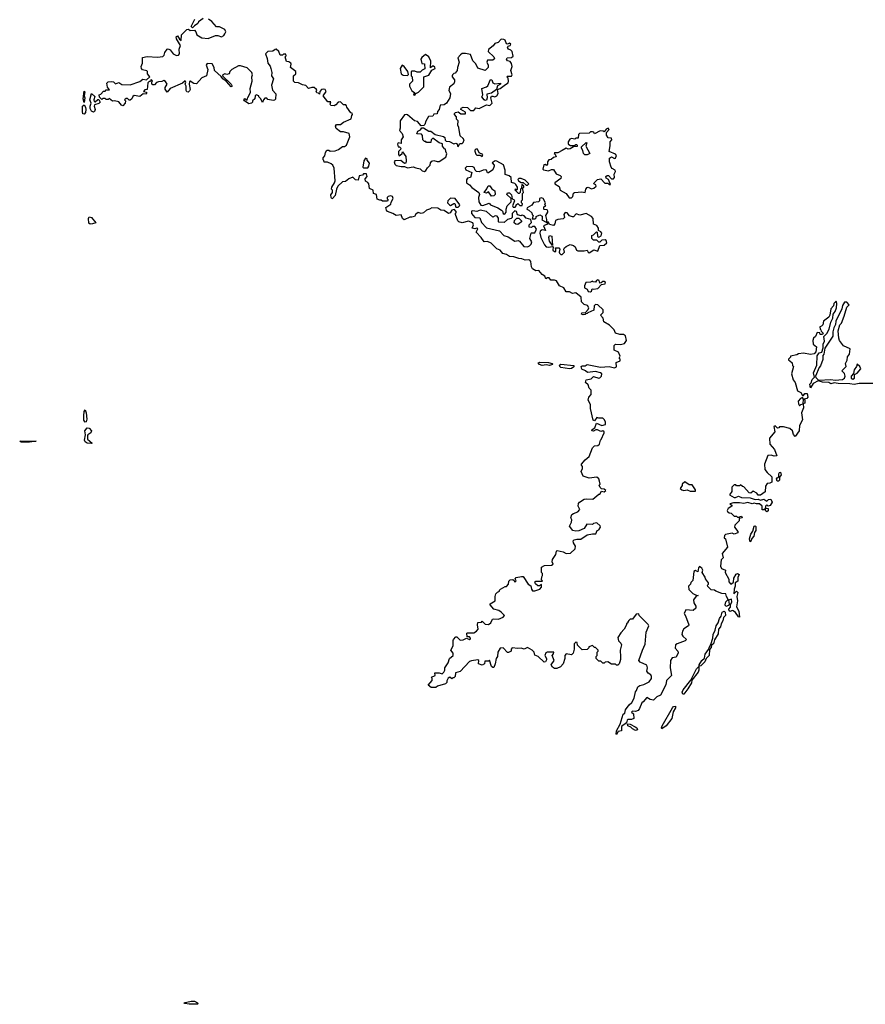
# Model space of a CAD drawing. Extents: x 1980017 to 2252640, y 74400 to 266395.
# Tile 319 of 388: x 2210132 to 2218182, y 176091 to 185469. Entities that reach past the tile are written whole.
import ezdxf

# ---------------------------------------------------------------- set-up
doc = ezdxf.new("R2010")
doc.units = 0

msp = doc.modelspace()

# ---------------------------------------------------------------- linework, layer by layer
at = {"layer": '0CON20XD'}
for points in [[(2213561.7, 183751.7), (2213535, 183760), (2213530, 183805), (2213500, 183815), (2213496.7, 183845), (2213461.2, 183861.2), (2213457.5, 183905), (2213445, 183920), (2213425, 183930), (2213420, 183955), (2213440, 183975), (2213435, 184000), (2213405, 184000), (2213395, 183990), (2213365, 183982.5), (2213355, 183940), (2213330, 183945), (2213305, 183970), (2213265, 183953.3), (2213235, 183926.7), (2213206.4, 183923.6), (2213162.5, 183885), (2213147.5, 183855), (2213136.7, 183795), (2213110, 183765), (2213105, 183763.3), (2213096.1, 183776.1), (2213095, 183800), (2213110, 183825), (2213110, 183845), (2213100, 183855), (2213102.5, 183875), (2213130, 183915), (2213136.7, 183935), (2213126.1, 184056.1), (2213113, 184083), (2213097, 184097), (2213061.7, 184111.7), (2213031.7, 184111.7), (2213028.3, 184128.3), (2213020, 184135), (2213020, 184155), (2213037, 184173), (2213042.5, 184205), (2213055, 184227.5), (2213075, 184227.5), (2213087, 184217), (2213135, 184221.2), (2213166.1, 184233.9), (2213205, 184261.2), (2213225, 184260.8), (2213244, 184275), (2213276.1, 184353.9), (2213267.5, 184385), (2213215, 184400), (2213185, 184400), (2213143.6, 184433.6), (2213137.5, 184455), (2213148.3, 184471.7), (2213185, 184470), (2213215, 184492.5), (2213287.5, 184525), (2213293, 184557), (2213300, 184565), (2213298.3, 184578.3), (2213283.6, 184583.6), (2213247.5, 184635), (2213245, 184650), (2213237, 184657), (2213215, 184660), (2213185.9, 184685.9), (2213163.3, 184685), (2213143, 184657), (2213125, 184647.5), (2213093.6, 184653.6), (2213087.5, 184665), (2213095, 184686.7), (2213065, 184687.5), (2213022.5, 184745), (2213048.6, 184785), (2213040, 184805), (2213025, 184809.2), (2213006.1, 184803.9), (2212990, 184785), (2212985, 184760), (2212978.3, 184768.3), (2212961.7, 184771.7), (2212953.3, 184785), (2212960, 184795), (2212957.5, 184805), (2212935, 184822), (2212915, 184824.2), (2212883, 184813), (2212855, 184843.3), (2212825, 184847.5), (2212785, 184867.5), (2212751.7, 184871.7), (2212740, 184885), (2212740, 184935), (2212760, 184955), (2212760, 184975), (2212710, 185015), (2212717.5, 185045), (2212712.5, 185055), (2212695, 185067.5), (2212671.7, 185071.7), (2212660, 185115), (2212667.5, 185125), (2212665, 185140), (2212645, 185140), (2212635, 185130), (2212611.7, 185131.7), (2212600, 185165), (2212575, 185187.5), (2212563, 185187), (2212541.7, 185168.3), (2212495, 185167.5), (2212472.5, 185145), (2212489.3, 185099.3), (2212493.3, 185055), (2212516.1, 185026.1), (2212522.5, 185005), (2212533.3, 184965), (2212530, 184935), (2212547.5, 184905), (2212530, 184845), (2212539.3, 184799.3), (2212571.7, 184761.7), (2212568.3, 184711.7), (2212558.3, 184701.7), (2212545, 184700), (2212495, 184710), (2212485, 184722.5), (2212465, 184722.5), (2212453, 184707), (2212445, 184680), (2212427, 184717), (2212410, 184735), (2212410, 184745), (2212385, 184752.5), (2212372.5, 184745), (2212370, 184715), (2212350, 184695), (2212350, 184685), (2212340, 184675), (2212315, 184667.5), (2212272.5, 184695), (2212267.5, 184705), (2212275, 184717.5), (2212298.3, 184701.7), (2212303, 184727), (2212330, 184775), (2212327.5, 184815), (2212346.7, 184885), (2212343.6, 184923.6), (2212347.5, 184945), (2212342.5, 184965), (2212299.3, 185009.3), (2212235, 185031.2), (2212215, 185030), (2212152.5, 184995), (2212133.9, 184976.1), (2212125, 184952.5), (2212105, 184947.5), (2212085, 184953.3), (2212067.5, 184945), (2212062.5, 184935), (2212145, 184856.7), (2212155.8, 184835), (2212145, 184830.8), (2212101.2, 184881.2), (2212066.7, 184905), (2212049.6, 184929.5), (2211986.7, 184985), (2211982.5, 185015), (2211965, 185050), (2211918.3, 185051.7), (2211907.5, 185035), (2211922.5, 184995), (2211910, 184935), (2211867.5, 184915), (2211815, 184860), (2211790.7, 184860.7), (2211755, 184882.5), (2211750, 184880), (2211746, 184855), (2211754.4, 184805), (2211749.2, 184790.8), (2211735, 184779.2), (2211725, 184782.5), (2211717.1, 184795), (2211715.6, 184835), (2211708, 184855), (2211712.5, 184875), (2211707, 184887), (2211683.6, 184866.4), (2211565, 184812.5), (2211535, 184780), (2211517, 184807), (2211517.5, 184825), (2211537.5, 184855), (2211520.4, 184880.5), (2211505, 184890), (2211485, 184880), (2211453, 184877), (2211435, 184870), (2211415, 184850), (2211398.3, 184848.3), (2211390, 184855), (2211390, 184875), (2211397, 184887), (2211385, 184900), (2211378.3, 184881.7), (2211365, 184880), (2211353, 184867), (2211347, 184803), (2211325, 184800), (2211310, 184785), (2211338.3, 184778.3), (2211340, 184765), (2211335, 184760), (2211308.3, 184761.7), (2211275, 184737.5), (2211223.6, 184746.4), (2211210.7, 184739.3), (2211200, 184715), (2211185, 184702.5), (2211173, 184703), (2211158.3, 184718.3), (2211145, 184720), (2211130, 184705), (2211140, 184695), (2211137, 184673), (2211115, 184650), (2211100, 184655), (2211077, 184687), (2211035, 184697.5), (2211015, 184693.3), (2210985, 184717.5), (2210975, 184710), (2210955, 184710), (2210945, 184720), (2210925, 184720), (2210915, 184710), (2210891.7, 184731.7), (2210890, 184755), (2210905, 184760), (2210931.7, 184788.3), (2210945, 184790), (2210955, 184800), (2210988.3, 184801.7), (2210968.3, 184828.3), (2210962.5, 184865), (2210975, 184876.7), (2211005, 184880), (2211025, 184877.5), (2211045, 184860), (2211075, 184872.5), (2211103.6, 184853.6), (2211185, 184847.5), (2211275, 184880), (2211305, 184902.5), (2211340, 184895), (2211370, 184925), (2211350, 184955), (2211350, 184975), (2211342.5, 184982.5), (2211301.2, 184991.2), (2211293, 185003), (2211290, 185025), (2211301.2, 185055), (2211301.7, 185108.3), (2211345, 185117.5), (2211445, 185112.5), (2211495, 185120), (2211507.7, 185132.3), (2211512.9, 185157.1), (2211535, 185190), (2211545, 185192.5), (2211565, 185182.5), (2211592.5, 185145), (2211625, 185127.5), (2211645, 185130), (2211652.5, 185145), (2211650.7, 185189.3), (2211662.5, 185225), (2211625, 185287.5), (2211622.7, 185307.3), (2211636.1, 185316.1), (2211652.5, 185282.5), (2211668.3, 185271.7), (2211673.6, 185326.4), (2211725, 185376.7), (2211738, 185378), (2211755, 185367.5), (2211795, 185370), (2211810, 185355), (2211820, 185325), (2211865, 185297.5), (2211925, 185291.4), (2211995, 185320), (2212019.3, 185319.3), (2212055, 185307.5), (2212075, 185317.5), (2212086.1, 185333.9), (2212093.3, 185355), (2212086.4, 185376.4), (2212035, 185400), (2212005, 185402.5), (2211963, 185453), (2211930, 185475)], [(2211878.3, 185481.7), (2211835, 185450), (2211828.3, 185431.7), (2211795, 185412.5), (2211778.3, 185391.7), (2211763.8, 185405), (2211800, 185475)], [(2213985, 184023.3), (2213998.3, 184031.7), (2214015, 184060), (2214040, 184085), (2214042.5, 184105), (2214055, 184122.5), (2214075, 184128.8), (2214105, 184118), (2214125, 184120), (2214189.3, 184160.7), (2214197, 184193), (2214187.5, 184215), (2214186.7, 184236.7), (2214175, 184240), (2214157.5, 184265), (2214157.5, 184287.5), (2214125, 184297.5), (2214065, 184340), (2214050, 184325), (2214045, 184300), (2214005, 184300), (2213998.3, 184308.3), (2213985, 184310), (2213970, 184325), (2213967.5, 184365), (2213958.3, 184378.3), (2213913, 184383), (2213923.6, 184406.4), (2213948.3, 184421.7), (2213961.7, 184438.3), (2213975, 184440), (2214028.3, 184408.3), (2214047, 184407), (2214086.4, 184376.4), (2214167, 184357), (2214178.3, 184348.3), (2214183, 184323), (2214193, 184313), (2214225, 184310), (2214265, 184287.5), (2214285, 184292.5), (2214298.3, 184288.3), (2214300, 184265), (2214305, 184262.5), (2214321.2, 184288.8), (2214345, 184290.8), (2214355, 184298.8), (2214362.2, 184325), (2214355, 184339.2), (2214324.1, 184364.1), (2214313, 184443), (2214302.5, 184465), (2214307, 184507), (2214291.7, 184521.7), (2214290, 184545), (2214270, 184565), (2214270, 184575), (2214280, 184585), (2214305, 184592.5), (2214333, 184573), (2214375, 184572.5), (2214375, 184587.5), (2214333, 184613), (2214333.6, 184626.4), (2214353.6, 184636.4), (2214395, 184633.3), (2214425, 184606), (2214455, 184603.8), (2214475, 184630), (2214507.5, 184625), (2214575, 184657.5), (2214608.8, 184651.2), (2214631.4, 184675), (2214618.8, 184725), (2214625, 184742.5), (2214635, 184741.2), (2214655, 184735.8), (2214673.8, 184745), (2214687, 184767), (2214680, 184805), (2214706.1, 184813.9), (2214756.4, 184853.6), (2214783, 184867), (2214786.7, 184885), (2214781.7, 184911.7), (2214770, 184925), (2214775, 184930), (2214815, 184932.5), (2214821.2, 184945), (2214806.2, 184985), (2214820.8, 185025), (2214815, 185052.5), (2214800.4, 185070.5), (2214775, 185077.5), (2214767.5, 185095), (2214773, 185107), (2214815, 185108.8), (2214829.3, 185120.7), (2214821.2, 185165), (2214808.3, 185178.3), (2214785, 185188.8), (2214777, 185203), (2214783.3, 185216.7), (2214802.5, 185225), (2214807.5, 185235), (2214795, 185246.7), (2214775, 185237.5), (2214765, 185240), (2214752.9, 185272.9), (2214741.7, 185281.7), (2214715, 185282.9), (2214686.7, 185253.3), (2214655, 185242), (2214638.9, 185221.1), (2214593.8, 185185), (2214592, 185165), (2214646.7, 185115), (2214653, 185097), (2214635.9, 185084.1), (2214585, 185082.5), (2214580, 185065), (2214592, 185035), (2214592, 185015), (2214565, 184986.2), (2214495, 185007.5), (2214475, 185047.5), (2214446.4, 185076.4), (2214425, 185136.7), (2214375, 185148.8), (2214345, 185146.2), (2214327.5, 185135), (2214302.5, 185105), (2214317.5, 185065), (2214300, 185015), (2214297.5, 184985), (2214279.3, 184960.7), (2214265, 184957.5), (2214252.5, 184945), (2214250, 184935), (2214250, 184925), (2214270, 184895), (2214271.7, 184878.3), (2214265, 184860), (2214224, 184826), (2214218.8, 184795), (2214232.5, 184765), (2214227.5, 184725), (2214196.2, 184673.8), (2214171.7, 184658.3), (2214133.6, 184656.4), (2214127, 184613), (2214110, 184595), (2214106.4, 184573.6), (2214075, 184570), (2214065, 184550), (2214025, 184547.5), (2213998.3, 184501.7), (2213988.3, 184471.7), (2213978.3, 184461.7), (2213955, 184460), (2213918.3, 184498.3), (2213890, 184505), (2213825, 184563.3), (2213815, 184566.2), (2213795, 184562.5), (2213753.8, 184505), (2213753, 184437), (2213746.7, 184415), (2213772.5, 184385), (2213782.5, 184355), (2213763.3, 184325), (2213765, 184290), (2213735, 184297.5), (2213727.5, 184285), (2213735, 184260), (2213748.3, 184258.3), (2213760, 184245), (2213758.3, 184231.7), (2213740, 184215), (2213737, 184187), (2213745, 184172.5), (2213755, 184177.5), (2213772.5, 184195), (2213775, 184210), (2213807.5, 184165), (2213810, 184125), (2213807, 184103), (2213795, 184100), (2213759.3, 184129.3), (2213704.5, 184125.6), (2213698, 184115), (2213703.2, 184093.2), (2213715, 184080.8), (2213765, 184070), (2213795, 184070), (2213825, 184057.5), (2213879.3, 184069.3), (2213905, 184057.5), (2213945, 184050), (2213965, 184030), (2213985, 184023.3)], [(2213895, 184750), (2213902.5, 184767.5), (2213929.3, 184780.7), (2213978.8, 184831.2), (2213980, 184925), (2214027.5, 184942.5), (2214055, 184990), (2214086.2, 185005), (2214085, 185017.5), (2214073, 185027), (2214063, 185027), (2214041.7, 185011.7), (2214047.5, 185075), (2214027.5, 185115), (2213996.4, 185136.4), (2213960.7, 185109.3), (2213952.5, 185095), (2213961.7, 185051.7), (2213985, 185050), (2213987.5, 185045), (2213988.3, 185001.7), (2213965, 184990), (2213945, 184970), (2213915, 184970), (2213895, 184980), (2213865, 184980), (2213860, 184975), (2213860, 184935), (2213870, 184925), (2213872.5, 184885), (2213843.1, 184856.9), (2213842.9, 184835), (2213865, 184792.5), (2213890, 184775), (2213882.5, 184755), (2213895, 184750)], [(2213825, 184937.5), (2213833, 184947), (2213826.7, 184976.7), (2213793, 185023), (2213773, 185037), (2213753.3, 185005), (2213763.8, 184955), (2213781.7, 184941.7), (2213825, 184937.5)], [(2214565, 184698.8), (2214555, 184706.2), (2214532.5, 184735), (2214540, 184755), (2214532.5, 184815), (2214575, 184828.8), (2214589.6, 184840.5), (2214615, 184898.8), (2214626.2, 184895), (2214638, 184868), (2214655, 184858.8), (2214710, 184865), (2214710, 184855), (2214681.2, 184838.8), (2214670, 184805), (2214625, 184770), (2214580, 184760), (2214583.3, 184725), (2214575, 184702.5), (2214565, 184698.8)], [(2210745, 184680), (2210736.7, 184715), (2210745, 184790), (2210751.7, 184781.7), (2210747.5, 184745), (2210753.3, 184725), (2210745, 184680)], [(2210835, 184590), (2210815, 184598), (2210802.5, 184625), (2210802.7, 184647.3), (2210813.8, 184675), (2210801.1, 184705), (2210815, 184766), (2210847, 184737), (2210836.7, 184705), (2210840, 184690), (2210851.7, 184688.3), (2210875, 184710), (2210885, 184710), (2210900, 184685), (2210885, 184670), (2210845, 184660), (2210841.2, 184645), (2210850, 184615), (2210843.6, 184596.4), (2210835, 184590)], [(2210745, 184568.8), (2210735, 184572.5), (2210729.4, 184595), (2210731.2, 184645), (2210745, 184660), (2210758.9, 184635), (2210760.9, 184615), (2210757.8, 184585), (2210745, 184568.8)], [(2215385, 183774.2), (2215397.1, 183785), (2215405, 183817.5), (2215415, 183823.3), (2215485, 183831.2), (2215515, 183824), (2215521.2, 183855), (2215535, 183870), (2215545, 183873.3), (2215575, 183858), (2215596.7, 183865), (2215618.8, 183885), (2215616.2, 183896.2), (2215597.5, 183905), (2215600, 183915), (2215633.8, 183946.2), (2215665, 183953.3), (2215703, 183913), (2215732.5, 183912.5), (2215745, 183900), (2215755, 183900), (2215736.2, 183946.2), (2215715, 183960), (2215713.3, 183975), (2215724, 183986), (2215736.1, 183986.1), (2215767.5, 183955), (2215785.7, 183954.3), (2215796, 183965), (2215791.2, 183998.8), (2215803.3, 184025), (2215802.5, 184035), (2215771.4, 184051.4), (2215764.2, 184064.2), (2215747, 184117), (2215748.3, 184151.7), (2215765, 184162.5), (2215795, 184148.8), (2215805, 184150), (2215812.5, 184175), (2215805, 184188.8), (2215742.5, 184212.5), (2215753, 184267), (2215752.5, 184307.5), (2215770, 184325), (2215765, 184340), (2215733.6, 184343.6), (2215718.3, 184368.3), (2215720, 184395), (2215742.5, 184425), (2215735, 184437.5), (2215715, 184427.5), (2215695, 184400), (2215687, 184407), (2215658.3, 184411.7), (2215605, 184382.5), (2215596.7, 184396.7), (2215585, 184400), (2215565, 184400), (2215555, 184390), (2215463, 184387), (2215453, 184377), (2215448.3, 184341.7), (2215425, 184340), (2215417.5, 184332.5), (2215385, 184337.5), (2215370, 184330), (2215352.5, 184305), (2215353.3, 184285), (2215359.3, 184279.3), (2215375, 184272.5), (2215415, 184270), (2215425, 184280), (2215435, 184280), (2215440, 184275), (2215438.3, 184261.7), (2215405, 184260), (2215371.7, 184238.3), (2215355, 184237.5), (2215335, 184246.7), (2215295, 184222.5), (2215255, 184202.5), (2215225, 184200), (2215220, 184195), (2215228.3, 184188.3), (2215238.3, 184161.7), (2215215, 184157.5), (2215191.7, 184138.3), (2215170, 184135), (2215157.5, 184115), (2215157, 184093), (2215148.3, 184081.7), (2215135, 184090), (2215121.7, 184088.3), (2215112.5, 184045), (2215118.3, 184038.3), (2215165, 184030), (2215195, 184043.3), (2215212.5, 184042.5), (2215240.4, 184000.5), (2215276.7, 183985), (2215286.7, 183975), (2215283.6, 183956.4), (2215227.5, 183915), (2215227.5, 183905), (2215269.3, 183879.3), (2215277.5, 183845), (2215335, 183813.3), (2215364.2, 183774.2), (2215385, 183774.2)], [(2215535, 184182.5), (2215512.5, 184182.5), (2215500, 184195), (2215492.5, 184225), (2215480, 184245), (2215481.7, 184258.3), (2215525, 184300), (2215530, 184295), (2215522.5, 184265), (2215560, 184195), (2215535, 184182.5)], [(2214535, 184167.5), (2214542.5, 184185), (2214505, 184202.5), (2214490, 184235), (2214473.6, 184236.4), (2214465, 184227.5), (2214464.1, 184215.9), (2214475, 184190), (2214485, 184180), (2214515, 184177.5), (2214535, 184167.5)], [(2213445, 184060), (2213456.7, 184075), (2213463, 184103), (2213441.7, 184131.7), (2213440, 184145), (2213425, 184150), (2213410, 184125), (2213400, 184065), (2213405, 184060), (2213445, 184060)], [(2214745, 183617.5), (2214755, 183622.5), (2214762.5, 183635), (2214762.5, 183665), (2214773.8, 183696.2), (2214810, 183735), (2214810, 183765), (2214770, 183805), (2214775, 183820), (2214795, 183820), (2214815, 183800), (2214821.7, 183761.7), (2214835, 183757.5), (2214842.5, 183745), (2214822.5, 183695), (2214830, 183685), (2214850, 183685), (2214860, 183695), (2214860, 183705), (2214875, 183717.5), (2214895, 183700), (2214915, 183700), (2214920, 183715), (2214910, 183725), (2214910, 183745), (2214917.5, 183755), (2214920, 183815), (2214927.5, 183825), (2214920, 183865), (2214930, 183875), (2214930, 183885), (2214911.7, 183898.3), (2214910, 183865), (2214900, 183855), (2214897.5, 183822.5), (2214887, 183813), (2214880, 183815), (2214850, 183845), (2214851.7, 183858.3), (2214865, 183850), (2214870, 183855), (2214870, 183875), (2214855, 183900), (2214845, 183910), (2214815, 183920), (2214812.5, 183965), (2214790.7, 183980.7), (2214752.5, 183995), (2214753.3, 184035), (2214737.3, 184087.3), (2214675, 184123.3), (2214660, 184125), (2214630, 184105), (2214650, 184085), (2214650, 184075), (2214635, 184040), (2214595, 184010), (2214585, 184010), (2214577.5, 184035), (2214568.3, 184038.3), (2214544, 184036), (2214505, 184018.8), (2214480, 184025), (2214467.5, 184035), (2214460.3, 184060.3), (2214445, 184069.4), (2214388.1, 184071.9), (2214372.5, 184055), (2214379.2, 184039.2), (2214437.5, 184015), (2214422.5, 183967.5), (2214395, 183958.8), (2214384.5, 183945.5), (2214385, 183916.2), (2214415, 183895.8), (2214435, 183872), (2214503.3, 183825), (2214508, 183805), (2214500, 183775), (2214502, 183735), (2214523.3, 183703.3), (2214541.2, 183698.8), (2214601.7, 183721.7), (2214615, 183707.5), (2214685, 183677.5), (2214717.5, 183655), (2214727.5, 183645), (2214735, 183622.5), (2214745, 183617.5)], [(2214965, 183892.5), (2214980, 183905), (2214945, 183942.5), (2214905, 183956.7), (2214885, 183956.7), (2214873, 183947), (2214880, 183935), (2214905, 183920), (2214925, 183920), (2214952.5, 183892.5), (2214965, 183892.5)], [(2214625, 183787.5), (2214595, 183830), (2214575, 183817.5), (2214554.1, 183824.1), (2214580.7, 183859.3), (2214591.7, 183888.3), (2214608.3, 183888.3), (2214627, 183857), (2214655, 183840), (2214660, 183805), (2214645, 183792.5), (2214625, 183787.5)], [(2215912, 178785), (2215909.3, 178770.7), (2215861.7, 178738.3), (2215860, 178695), (2215830, 178690), (2215815, 178662.5), (2215810, 178665), (2215813.3, 178695), (2215850, 178760), (2215876.4, 178853.6), (2215892.5, 178865), (2215900, 178895), (2215935, 178943.8), (2215958.8, 178965), (2215982, 179008), (2215993, 179067), (2216005, 179080), (2216016.4, 179113.6), (2216035, 179128.8), (2216075, 179138.8), (2216125, 179163.3), (2216146.2, 179195), (2216148, 179215), (2216140.8, 179230.8), (2216116.1, 179246.1), (2216103.6, 179263.6), (2216108.8, 179295), (2216103, 179323), (2216039.3, 179349.3), (2216027.5, 179365), (2216060, 179465), (2216085, 179520), (2216096.7, 179635), (2216122.5, 179695), (2216115, 179710), (2216030, 179795), (2216025, 179810), (2216001.7, 179808.3), (2215965, 179760), (2215945, 179760), (2215931.7, 179748.3), (2215920, 179735), (2215920, 179725), (2215910, 179715), (2215910, 179705), (2215887.5, 179665), (2215855, 179630), (2215826.7, 179585), (2215833, 179553), (2215855, 179530), (2215860, 179515), (2215847, 179463), (2215850.7, 179400.7), (2215852.5, 179375), (2215846.4, 179353.6), (2215840, 179335), (2215825, 179320), (2215815, 179320), (2215805, 179330), (2215765, 179330), (2215731.7, 179351.7), (2215705, 179350), (2215695, 179340), (2215685, 179340), (2215665, 179360), (2215645, 179360), (2215620, 179385), (2215620, 179405), (2215630, 179415), (2215630, 179445), (2215640, 179455), (2215640, 179465), (2215615, 179490), (2215605, 179490), (2215585, 179510), (2215550, 179495), (2215550, 179485), (2215535, 179470), (2215488.3, 179468.3), (2215441.7, 179511.7), (2215438.3, 179538.3), (2215425, 179540), (2215410, 179525), (2215410, 179475), (2215400, 179435), (2215385, 179420), (2215335, 179430), (2215322.5, 179415), (2215322.5, 179385), (2215307, 179333), (2215280, 179305), (2215245, 179290), (2215225, 179291.2), (2215203.9, 179303.9), (2215192.5, 179325), (2215220, 179365), (2215200, 179415), (2215215, 179430), (2215216.1, 179446.1), (2215155, 179446), (2215141.4, 179438.6), (2215132, 179415), (2215146.4, 179386.4), (2215146.4, 179373.6), (2215138.3, 179351.7), (2215125, 179350), (2215067.5, 179405), (2215037, 179417), (2215028.8, 179445), (2215011.2, 179465), (2214965, 179490), (2214935, 179473.3), (2214905, 179483.3), (2214875, 179480), (2214822, 179488), (2214810, 179475), (2214810, 179455), (2214785, 179443.3), (2214775, 179443.3), (2214735, 179486.2), (2214707.5, 179482.5), (2214682.5, 179445), (2214680, 179405), (2214667.5, 179385), (2214660, 179335), (2214645, 179300), (2214635, 179300), (2214625, 179310), (2214605, 179370), (2214595, 179360), (2214561.7, 179358.3), (2214557.5, 179335), (2214535, 179322.5), (2214500, 179335), (2214502.5, 179365), (2214495, 179372.5), (2214434.1, 179364.1), (2214414.3, 179355.7), (2214325, 179262.5), (2214280.7, 179249.3), (2214277, 179213), (2214265, 179200), (2214255, 179200), (2214245, 179190), (2214227.5, 179207.5), (2214211.7, 179198.3), (2214198.3, 179171.7), (2214200, 179155), (2214187, 179143), (2214108.3, 179121.7), (2214095, 179110), (2214048.3, 179108.3), (2214021.7, 179131.7), (2214060, 179175), (2214060, 179195), (2214051.7, 179208.3), (2214088.3, 179221.7), (2214085, 179250), (2214125, 179250), (2214155, 179240), (2214170, 179255), (2214180, 179275), (2214180, 179295), (2214210, 179345), (2214222.5, 179385), (2214260, 179415), (2214260, 179435), (2214237.5, 179465), (2214260, 179505), (2214257.5, 179555), (2214263, 179567), (2214285, 179590), (2214295, 179590), (2214325, 179560), (2214355, 179562.5), (2214385, 179580), (2214415, 179567.5), (2214425, 179572.5), (2214425, 179580), (2214415, 179592.5), (2214391.7, 179591.7), (2214390, 179625), (2214395, 179630), (2214455, 179630), (2214480, 179645), (2214497.5, 179665), (2214490, 179705), (2214493, 179727), (2214527.5, 179732.5), (2214535, 179740), (2214563, 179713), (2214595, 179707.5), (2214617.5, 179725), (2214631.7, 179758.3), (2214645, 179762.5), (2214691.7, 179758.3), (2214735, 179777.5), (2214746.2, 179795), (2214716.3, 179826.3), (2214695, 179842), (2214647.5, 179855), (2214610, 179895), (2214610, 179905), (2214660, 179935), (2214657.5, 179975), (2214665, 180000), (2214681.7, 180018.3), (2214700, 180025), (2214700, 180035), (2214710, 180045), (2214755, 180070), (2214765, 180070), (2214787, 180093), (2214788.3, 180121.7), (2214800, 180135), (2214827, 180137), (2214838.3, 180128.3), (2214845, 180112.5), (2214857.5, 180125), (2214850, 180145), (2214860, 180155), (2214910, 180165), (2214925, 180167.5), (2214974.2, 180094.2), (2214997.5, 180077.5), (2215003.3, 180045), (2215015, 180030.5), (2215035, 180027.9), (2215083.8, 180045), (2215098.8, 180065), (2215098.3, 180088.3), (2215081.7, 180078.3), (2215065, 180077.5), (2215042.5, 180095), (2215037.5, 180115), (2215045, 180122.5), (2215105, 180120), (2215110, 180125), (2215100, 180135), (2215101.7, 180161.7), (2215110, 180175), (2215110, 180195), (2215100, 180205), (2215100, 180255), (2215128.3, 180271.7), (2215195, 180272.5), (2215210, 180285), (2215202.5, 180305), (2215203, 180327), (2215237.5, 180375), (2215243, 180407), (2215250, 180415), (2215305, 180402.5), (2215335, 180383.8), (2215375, 180387.5), (2215421.7, 180428.3), (2215422.5, 180455), (2215403, 180487), (2215402.5, 180505), (2215410, 180515), (2215437, 180523), (2215475, 180521.2), (2215535, 180562.5), (2215585, 180572.5), (2215618.3, 180571.7), (2215630, 180605), (2215645, 180610), (2215662.5, 180635), (2215658.3, 180648.3), (2215627, 180677), (2215595, 180670), (2215585, 180660), (2215530, 180665), (2215507, 180623), (2215455, 180602.5), (2215425, 180597.5), (2215397.5, 180605), (2215367.5, 180645), (2215386.7, 180685), (2215387.5, 180705), (2215380, 180725), (2215387.5, 180755), (2215403, 180767), (2215445, 180782.5), (2215463.8, 180805), (2215450, 180835), (2215451.7, 180861.7), (2215460, 180875), (2215505, 180902.5), (2215525, 180906.7), (2215587, 180903), (2215645, 180950), (2215655, 180950), (2215671.7, 180978.3), (2215695, 180973.8), (2215712.5, 180985), (2215695, 180998.8), (2215671.7, 181001.7), (2215657.5, 181015), (2215650, 181035), (2215657, 181047), (2215653.3, 181075), (2215645.8, 181095.8), (2215625, 181111.2), (2215555, 181102.5), (2215495, 181122.5), (2215477.5, 181165), (2215490, 181195), (2215490, 181215), (2215480, 181225), (2215480, 181235), (2215514.1, 181275.9), (2215555, 181310), (2215585, 181390), (2215605, 181410), (2215637, 181413), (2215652.5, 181425), (2215660, 181465), (2215668.3, 181471.7), (2215697.5, 181535), (2215697.5, 181545), (2215685, 181552.5), (2215665, 181547.5), (2215633.6, 181563.6), (2215616.7, 181563.3), (2215595, 181550), (2215580, 181555), (2215582.5, 181565), (2215607, 181583), (2215622.5, 181627.5), (2215675, 181603.3), (2215707.5, 181615), (2215710, 181635), (2215698.3, 181658.3), (2215683, 181673), (2215645, 181672.5), (2215625, 181680), (2215605, 181650), (2215592.5, 181655), (2215566.7, 181765), (2215566.2, 181805), (2215542.5, 181845), (2215550, 181875), (2215571.7, 181898.3), (2215571.7, 181941.7), (2215555, 181960), (2215545, 181990), (2215520, 182015), (2215525, 182040), (2215571.7, 182048.3), (2215595, 182070), (2215645, 182056.2), (2215655, 182058.8), (2215670, 182075), (2215673.3, 182095), (2215662.5, 182105), (2215615, 182118.6), (2215538.3, 182108.3), (2215520, 182125), (2215485, 182141.2), (2215476.7, 182165), (2215486.1, 182173.9), (2215515, 182174), (2215535, 182183.8), (2215660.3, 182160.3), (2215745, 182166.7), (2215795, 182152.9), (2215815, 182162.5), (2215810, 182205), (2215848.3, 182221.7), (2215850, 182235), (2215840, 182245), (2215847.5, 182265), (2215833, 182303), (2215791.7, 182321.7), (2215790, 182365), (2215805, 182380), (2215853, 182377), (2215890, 182385), (2215907.5, 182412.5), (2215898.3, 182458.3), (2215881.7, 182471.7), (2215845, 182472.5), (2215803, 182483), (2215792.5, 182515), (2215779.3, 182529.3), (2215748.3, 182558.3), (2215691.7, 182591.7), (2215687, 182627), (2215662.5, 182655), (2215688.3, 182681.7), (2215685.8, 182705), (2215635, 182754), (2215614.5, 182755.5), (2215600, 182745), (2215596.7, 182703.3), (2215541.7, 182678.3), (2215535, 182670), (2215521.7, 182668.3), (2215515, 182660), (2215495, 182657.5), (2215480, 182665), (2215482.5, 182677.5), (2215518.3, 182681.7), (2215545, 182710), (2215550, 182725), (2215537.5, 182747.5), (2215505, 182757.5), (2215481.7, 182781.7), (2215477.1, 182827.1), (2215425, 182867.5), (2215395, 182860), (2215365, 182877.5), (2215335, 182877.5), (2215312.5, 182915), (2215272.5, 182935), (2215243.6, 182983.6), (2215225, 182990), (2215188.3, 182988.3), (2215171.7, 183011.7), (2215158.3, 183011.7), (2215141.7, 183001.7), (2215130, 183025), (2215105, 183042.5), (2215075, 183080), (2215045, 183077.5), (2215015, 183097.5), (2215003.8, 183115), (2214997, 183167), (2214988.3, 183178.3), (2214975, 183182.5), (2214945, 183177.5), (2214913, 183193), (2214883.6, 183193.6), (2214835, 183210), (2214795, 183213.3), (2214765, 183233.3), (2214731.7, 183241.7), (2214705.8, 183275.8), (2214675, 183287.5), (2214621.2, 183341.2), (2214585, 183356.7), (2214553.9, 183353.9), (2214525.9, 183395.9), (2214477.5, 183445), (2214495, 183477.5), (2214485, 183482.5), (2214465, 183477.5), (2214440, 183485), (2214451.2, 183515), (2214445.7, 183535.7), (2214405, 183550), (2214346, 183534), (2214314, 183544), (2214303.6, 183553.6), (2214280, 183615), (2214280, 183625), (2214290, 183635), (2214271.7, 183661.7), (2214245, 183656.7), (2214229.3, 183630.7), (2214215, 183623.8), (2214171.7, 183651.7), (2214140, 183655), (2214113.3, 183673.3), (2214055, 183678), (2214035, 183663.3), (2214005, 183653.8), (2213975, 183630), (2213955, 183623.3), (2213925, 183633.3), (2213903.6, 183616.4), (2213890, 183595), (2213865, 183587.5), (2213845, 183590), (2213793.3, 183563.3), (2213776.4, 183576.4), (2213765, 183610), (2213715, 183603.3), (2213683.6, 183623.6), (2213635, 183641.2), (2213623.8, 183655), (2213618.3, 183681.7), (2213666.1, 183713.9), (2213668.3, 183731.7), (2213686.2, 183765), (2213682.5, 183785), (2213665, 183792.5), (2213640, 183785), (2213630, 183775), (2213631.7, 183761.7), (2213640, 183755), (2213635, 183740), (2213585, 183740), (2213575, 183750), (2213561.7, 183751.7)], [(2214283.3, 183683.3), (2214305, 183683.8), (2214320, 183695), (2214322, 183705), (2214277.5, 183765), (2214235, 183770.8), (2214208.6, 183745), (2214205.8, 183725), (2214225, 183706), (2214235, 183701.2), (2214265, 183720), (2214275, 183720), (2214283.3, 183683.3)], [(2215150, 183540), (2215150, 183565), (2215142.5, 183605), (2215160, 183635), (2215160, 183645), (2215155, 183657.5), (2215125, 183660), (2215122.5, 183665), (2215121.7, 183688.3), (2215140, 183695), (2215130, 183705), (2215137.5, 183725), (2215115.8, 183765.8), (2215097, 183773), (2215080, 183765), (2215080, 183745), (2215070, 183735), (2215025, 183727.5), (2215006.7, 183703.3), (2214961.7, 183678.3), (2214960, 183665), (2214980, 183655), (2215008.3, 183628.3), (2215010, 183615), (2215020, 183605), (2215011.7, 183571.7), (2215038.3, 183571.7), (2215048.3, 183581.7), (2215050, 183595), (2215085, 183610), (2215107, 183597), (2215107.5, 183572.5), (2215101.7, 183561.7), (2215145, 183540), (2215150, 183540)], [(2214965, 183307.1), (2214985, 183314), (2215000, 183330), (2215007.3, 183352.7), (2214990, 183385), (2215000, 183435), (2215005, 183440), (2215035, 183440), (2215052.5, 183475), (2215035, 183500), (2215015, 183500), (2215005, 183490), (2214981.7, 183491.7), (2214982.5, 183515), (2215003, 183537), (2214997.5, 183567.5), (2214955, 183580), (2214935, 183600), (2214917, 183607), (2214905, 183602.5), (2214871.7, 183611.7), (2214863, 183643), (2214845, 183647.5), (2214820, 183625), (2214820, 183585), (2214810, 183575), (2214775, 183566.7), (2214745, 183536.7), (2214695, 183540), (2214690, 183545), (2214688.8, 183578.8), (2214677, 183597), (2214660, 183600), (2214635, 183587.5), (2214575, 183643.1), (2214515, 183655.8), (2214485, 183643.3), (2214445, 183650), (2214433.3, 183645), (2214432.3, 183622.3), (2214465, 183586.2), (2214513, 183583), (2214529.1, 183539.1), (2214576.2, 183486.2), (2214698.8, 183458.8), (2214742.6, 183412.6), (2214782.7, 183402.7), (2214845, 183361.4), (2214876.7, 183366.7), (2214890.7, 183360.7), (2214930, 183310), (2214965, 183307.1)], [(2215295, 183234), (2215318, 183255), (2215313.3, 183285), (2215317.5, 183295), (2215335, 183310), (2215373, 183327), (2215405, 183320), (2215420, 183305), (2215432.5, 183275), (2215445, 183267.5), (2215505, 183266.7), (2215533, 183273), (2215543.6, 183253.6), (2215555, 183250), (2215597, 183277), (2215635, 183263.3), (2215655, 183320), (2215695, 183323.3), (2215721.2, 183345), (2215716.7, 183365), (2215705, 183371.2), (2215675, 183370), (2215655, 183350), (2215645, 183350), (2215625, 183370), (2215595, 183370), (2215580, 183385), (2215580, 183415), (2215595, 183420), (2215621.7, 183448.3), (2215630, 183445), (2215632.5, 183405), (2215645, 183397.5), (2215668.3, 183411.7), (2215673.3, 183435), (2215665, 183450), (2215641.7, 183461.7), (2215642.5, 183485), (2215627.7, 183507.7), (2215593.3, 183523.3), (2215591.2, 183575), (2215575.8, 183595.8), (2215525, 183622.5), (2215465, 183607.5), (2215430.7, 183619.3), (2215405, 183592.5), (2215395, 183592.5), (2215365, 183602.5), (2215345, 183628.8), (2215326.4, 183633.6), (2215313.3, 183615), (2215320, 183585), (2215305, 183572.5), (2215255, 183567.5), (2215233.3, 183556.7), (2215227.5, 183525), (2215215, 183510), (2215175, 183520), (2215165, 183540), (2215150, 183540), (2215158.3, 183521.7), (2215120, 183505), (2215138.3, 183461.7), (2215105, 183467.5), (2215086.4, 183453.6), (2215083.6, 183436.4), (2215092, 183395), (2215128.8, 183325), (2215145, 183306.2), (2215165, 183302.9), (2215205, 183310), (2215210, 183305), (2215206.7, 183275), (2215225, 183260), (2215237, 183263), (2215235, 183280), (2215233, 183297), (2215266.1, 183296.1), (2215273.6, 183283.6), (2215266.7, 183255), (2215270, 183245), (2215285, 183234), (2215295, 183234)], [(2210801.7, 183521.7), (2210790.9, 183530.9), (2210786.9, 183575), (2210795, 183591.4), (2210816.3, 183586.3), (2210856.7, 183535), (2210825, 183524.5), (2210801.7, 183521.7)], [(2214875, 183520), (2214855, 183522.5), (2214840, 183535), (2214841.7, 183558.3), (2214865, 183580), (2214885, 183580), (2214910, 183555), (2214910, 183545), (2214875, 183520)], [(2215205, 183320), (2215175, 183360), (2215170, 183395), (2215175, 183412.5), (2215197, 183407), (2215205, 183320)], [(2215565, 182876.7), (2215575, 182883.3), (2215582.5, 182907.5), (2215595, 182902.5), (2215635, 182910), (2215671.7, 182948.3), (2215705, 182952.5), (2215707.5, 182965), (2215695.9, 182975.9), (2215685, 182976.2), (2215668.3, 182961.7), (2215655, 182960), (2215647.5, 182985), (2215635, 182992.5), (2215623.6, 182986.4), (2215615, 182970), (2215593, 182973), (2215585, 182980), (2215565, 182970), (2215523.3, 182966.7), (2215508, 182935), (2215510, 182915), (2215533, 182903), (2215545, 182880), (2215565, 182876.7)], [(2218265, 182002.9), (2218125, 182003.1), (2218075, 181995.8), (2218035, 182002.5), (2217925, 182003.8), (2217885, 182011.2), (2217855, 182000), (2217835, 182013.3), (2217775, 182017.5), (2217735, 182030), (2217686.7, 182003.3), (2217661.7, 181961.7), (2217653.6, 181996.4), (2217668.3, 182011.7), (2217677, 182043), (2217700, 182065), (2217687.5, 182105), (2217721.7, 182178.3), (2217723.6, 182266.4), (2217742.5, 182295), (2217767.5, 182302.5), (2217780, 182345), (2217780.7, 182379.3), (2217793, 182407), (2217788.3, 182451.7), (2217815, 182480), (2217837, 182523), (2217855, 182590), (2217872.5, 182625), (2217877.5, 182665), (2217895, 182690), (2217906.4, 182723.6), (2217910, 182765), (2217905, 182790), (2217883.3, 182765), (2217880, 182745), (2217853.3, 182715), (2217843.3, 182655), (2217833.6, 182636.4), (2217783.6, 182596.4), (2217777, 182563), (2217765, 182550), (2217750, 182545), (2217751.7, 182521.7), (2217760, 182515), (2217761.7, 182501.7), (2217780, 182485), (2217775, 182470), (2217751.7, 182471.7), (2217748.3, 182488.3), (2217725, 182490), (2217708.3, 182451.7), (2217690, 182435), (2217682.5, 182415), (2217685, 182380), (2217716.7, 182355), (2217710, 182305), (2217695, 182286.7), (2217661.2, 182281.2), (2217595, 182292.5), (2217545, 182287.5), (2217531.7, 182278.3), (2217470, 182265), (2217470, 182255), (2217450, 182235), (2217450, 182225), (2217465, 182220), (2217485, 182200), (2217490, 182175), (2217500, 182165), (2217480, 182095), (2217495, 182040), (2217513.6, 182013.6), (2217537.5, 181935), (2217569.3, 181919.3), (2217585, 181890), (2217595, 181890), (2217605, 181907.5), (2217628.3, 181908.3), (2217636.2, 181875), (2217625, 181862.5), (2217600, 181855), (2217607.5, 181847.5), (2217606.7, 181816.7), (2217590, 181810), (2217593, 181773), (2217573.3, 181725), (2217583, 181657), (2217556.7, 181605), (2217552.5, 181555), (2217515, 181500), (2217497.5, 181517.5), (2217490, 181555), (2217465, 181576.7), (2217405, 181590), (2217365, 181590), (2217358.3, 181581.7), (2217345, 181580), (2217325, 181600), (2217310, 181595), (2217320, 181545), (2217270, 181485), (2217272.5, 181425), (2217317.5, 181375), (2217340, 181315), (2217315, 181312.5), (2217285, 181322.5), (2217255, 181317.5), (2217221.2, 181235), (2217226.4, 181186.4), (2217246.7, 181155), (2217292.5, 181115), (2217291.2, 181065), (2217273.9, 181053.9), (2217247, 181053), (2217233.3, 181025), (2217228.3, 180971.7), (2217185, 180940), (2217161.7, 180941.7), (2217149.3, 180959.3), (2217115, 180980), (2217091.7, 180958.3), (2217075, 180962.5), (2217025, 181020), (2217011.7, 181021.7), (2216995, 181040), (2216985, 181030), (2216955, 181030), (2216948.3, 181038.3), (2216935, 181040), (2216911.7, 181018.3), (2216910, 180975), (2216890, 180945), (2216935, 180920), (2216945, 180917.5), (2216975, 180932.5), (2217005, 180918.8), (2217085, 180916.7), (2217135, 180900), (2217162, 180902), (2217185, 180894.3), (2217215, 180901.2), (2217245, 180882.5), (2217261.7, 180898.3), (2217283.3, 180903.3), (2217294.5, 180875), (2217275, 180840.8), (2217256.7, 180836.7), (2217245, 180847.5), (2217233.3, 180835), (2217230, 180810), (2217245, 180817.5), (2217256.2, 180815), (2217257.3, 180792.7), (2217245, 180783.3), (2217236.7, 180786.7), (2217230, 180810), (2217215, 180800), (2217201.2, 180801.2), (2217199.2, 180835), (2217175, 180857.1), (2217146.8, 180856.8), (2217125, 180865.7), (2217105, 180858.1), (2217065, 180870), (2217025, 180860), (2216985, 180868.2), (2216928.3, 180868.3), (2216891.7, 180858.3), (2216910, 180845), (2216910, 180835), (2216877, 180813), (2216867.5, 180795), (2216870, 180785), (2216885, 180772.5), (2216905, 180770), (2216935, 180740), (2216955, 180740), (2216965, 180730), (2216985, 180730), (2216991.7, 180738.3), (2217005, 180740), (2217010, 180725), (2216981.7, 180718.3), (2216980, 180695), (2216940, 180655), (2216937.5, 180635), (2216970, 180595), (2216968.3, 180581.7), (2216935, 180570), (2216915, 180580), (2216852.5, 180565), (2216842.5, 180555), (2216840, 180535), (2216850, 180525), (2216870, 180445), (2216820, 180385), (2216827.5, 180345), (2216810, 180325), (2216803.6, 180263.6), (2216812, 180242), (2216850, 180225), (2216847.5, 180205), (2216881.7, 180141.7), (2216882.5, 180115), (2216900, 180095), (2216907.5, 180095), (2216926.7, 180113.3), (2216931.2, 180148.8), (2216953.3, 180186.7), (2216965.8, 180195.8), (2216980, 180185), (2216970, 180155), (2216968, 180122), (2216942.5, 180105), (2216944.2, 180075), (2216934.4, 180045), (2216931.7, 180001.7), (2216955, 180027.5), (2216967.5, 180015), (2216960, 179975), (2216964, 179935), (2216957.5, 179877.5), (2216978.8, 179835), (2216985, 179780), (2216975, 179782.5), (2216945, 179823.3), (2216925, 179837.5), (2216915, 179842.5), (2216895, 179833.3), (2216885, 179840), (2216884.1, 179855.9), (2216900, 179875), (2216898.8, 179895), (2216910.8, 179925), (2216909.3, 179949.3), (2216880, 179940), (2216886.4, 179903.6), (2216879.1, 179890.9), (2216855, 179880), (2216847.5, 179895), (2216854.2, 179925), (2216875, 179942.5), (2216880, 179940), (2216860, 179975), (2216855, 180000), (2216815, 180002.5), (2216760, 180025), (2216747, 180037), (2216715, 180040), (2216681.7, 180071.7), (2216680, 180085), (2216688.3, 180091.7), (2216690, 180105), (2216660, 180145), (2216658.3, 180158.3), (2216630, 180205), (2216637, 180227), (2216627.5, 180245), (2216615, 180252.5), (2216605, 180260), (2216593, 180247), (2216588.3, 180211.7), (2216565, 180222.5), (2216550, 180215), (2216541.7, 180128.3), (2216521.7, 180108.3), (2216518.3, 180091.7), (2216500, 180075), (2216501.7, 180041.7), (2216540, 180005), (2216565, 179990), (2216590, 179985), (2216571.7, 179978.3), (2216547, 179943), (2216548.8, 179915), (2216567.5, 179885), (2216570, 179865), (2216543, 179843), (2216475, 179850), (2216457.5, 179815), (2216471.7, 179791.7), (2216502.5, 179705), (2216500, 179695), (2216455, 179667.5), (2216442, 179645), (2216436.2, 179615), (2216446.1, 179596.1), (2216480, 179565), (2216467, 179553), (2216390, 179525), (2216376.4, 179513.6), (2216372.7, 179482.7), (2216397.5, 179455), (2216400.7, 179439.3), (2216383, 179397), (2216345, 179392.5), (2216326.7, 179365), (2216324.2, 179295), (2216337.7, 179222.3), (2216290, 179175), (2216283.3, 179135), (2216231.2, 179035), (2216199.2, 179020.8), (2216165, 178988.8), (2216133, 178993), (2216102.5, 179015), (2216068.6, 178971.4), (2216055, 178962.5), (2216032.5, 178907.5), (2216019.3, 178890.7), (2215995, 178880), (2215965, 178882.5), (2215957.5, 178875), (2215977, 178857), (2215980, 178815), (2215957.1, 178802.9), (2215925, 178802.5), (2215915, 178797.5), (2215912, 178785)], [(2217895, 182036.2), (2217965, 182042), (2217983.3, 182055), (2217990, 182075), (2217985, 182100), (2217960, 182125), (2218000, 182165), (2217992.5, 182195), (2218010, 182225), (2218013, 182257), (2218032.5, 182285), (2218037.5, 182335), (2217975, 182363.3), (2217937.5, 182415), (2217930, 182435), (2217922.5, 182505), (2217938.3, 182561.7), (2217955, 182580), (2217980, 182645), (2218005, 182730), (2218027.5, 182755), (2218005, 182780), (2217985, 182777.5), (2217964.2, 182745.8), (2217957.5, 182715), (2217903, 182597), (2217900, 182565), (2217882.5, 182535), (2217872.5, 182495), (2217872.5, 182455), (2217798.3, 182341.7), (2217787.5, 182285), (2217778.3, 182271.7), (2217776.4, 182233.6), (2217756.2, 182173.8), (2217743, 182157), (2217707.5, 182075), (2217710.7, 182060.7), (2217737, 182037), (2217855, 182041.2), (2217895, 182036.2)], [(2215175, 182176.5), (2215145, 182182.7), (2215105, 182176.9), (2215080, 182185), (2215068.3, 182201.7), (2215083.1, 182206.9), (2215165, 182204.4), (2215202.5, 182195), (2215208.3, 182188.3), (2215205, 182184.4), (2215175, 182176.5)], [(2215365, 182144.3), (2215285, 182158.1), (2215274.2, 182165), (2215270.6, 182179.4), (2215285, 182189.4), (2215406.7, 182176.7), (2215407.9, 182162.1), (2215385, 182148.1), (2215365, 182144.3)], [(2218065, 182044), (2218078, 182055), (2218080, 182090), (2218105, 182102.5), (2218140, 182145), (2218130, 182165), (2218105, 182187.5), (2218097.5, 182165), (2218076.7, 182135), (2218070, 182100), (2218047.5, 182075), (2218046.7, 182055), (2218065, 182044)], [(2217555, 181790), (2217570, 181805), (2217590, 181810), (2217592.5, 181855), (2217585, 181870), (2217565, 181860), (2217544.2, 181835), (2217545, 181810), (2217555, 181790)], [(2210755, 181634.4), (2210744.2, 181654.2), (2210743.3, 181695), (2210745, 181737.5), (2210755, 181752.5), (2210765.4, 181725), (2210770.4, 181665), (2210765, 181638), (2210755, 181634.4)], [(2210815, 181432), (2210773.8, 181435), (2210755, 181448.6), (2210747.8, 181465), (2210760, 181515), (2210753.8, 181555), (2210775, 181581.8), (2210795, 181577.9), (2210815.8, 181555), (2210808.6, 181535), (2210781.2, 181515), (2210777.1, 181505), (2210779.2, 181475), (2210822.5, 181435), (2210815, 181432)], [(2210225, 181444.6), (2210145, 181444.6), (2210132.5, 181455), (2210290, 181455), (2210225, 181444.6)], [(2217344, 181074), (2217338, 181095), (2217342.9, 181107.1), (2217360, 181115), (2217360, 181145), (2217364.4, 181155.6), (2217375, 181160), (2217382, 181135), (2217366.7, 181113.3), (2217363.8, 181085), (2217355, 181074.2), (2217344, 181074)], [(2216515, 180977.5), (2216565, 180980), (2216565, 180990), (2216535, 181040), (2216505, 181040), (2216465, 181067.5), (2216440, 181045), (2216438.3, 181031.7), (2216420, 181005), (2216435, 180990), (2216454.1, 180984.1), (2216485, 180990), (2216515, 180977.5)], [(2217085, 180497.5), (2217081.2, 180525), (2217091.7, 180568.3), (2217112, 180598), (2217123.8, 180645), (2217135, 180650), (2217141.2, 180641.2), (2217140.8, 180605), (2217125.9, 180584.1), (2217121.4, 180548.6), (2217100.8, 180529.2), (2217095, 180507.5), (2217085, 180497.5)], [(2216600.7, 179310.7), (2216600, 179325), (2216625.6, 179365), (2216651.4, 179388.6), (2216656.5, 179425), (2216690.7, 179469.3), (2216698, 179495), (2216712.7, 179517.3), (2216730.3, 179579.7), (2216733.5, 179615), (2216752.9, 179655), (2216763.3, 179695), (2216780.5, 179725), (2216792.6, 179767.4), (2216810.9, 179789.1), (2216819.5, 179825), (2216837.1, 179837.1), (2216846.8, 179826.8), (2216852, 179795), (2216832.5, 179775), (2216827.4, 179742.6), (2216810, 179715), (2216803.9, 179686.1), (2216785.5, 179665), (2216781.2, 179618.8), (2216746.7, 179563.3), (2216737.5, 179525), (2216718.8, 179511.2), (2216715, 179490), (2216700, 179470), (2216694.5, 179415), (2216666.2, 179385), (2216655.4, 179354.6), (2216615, 179314.3), (2216600.7, 179310.7)], [(2216445, 179044.3), (2216439.5, 179065), (2216447.8, 179085), (2216520.8, 179179.2), (2216574, 179286), (2216598.3, 179308.3), (2216598.2, 179275), (2216590, 179255), (2216530.8, 179179.2), (2216526.6, 179153.4), (2216493.5, 179095), (2216455, 179045.8), (2216445, 179044.3)], [(2216245, 178714.5), (2216241.4, 178725), (2216249.5, 178745), (2216345.7, 178915), (2216355, 178926.5), (2216375, 178932.5), (2216375, 178914), (2216352.1, 178877.9), (2216339.4, 178815), (2216285.3, 178744.7), (2216245, 178714.5)], [(2215995, 178700.6), (2215965, 178714.3), (2215950.9, 178730.9), (2215922, 178745), (2215918.3, 178761.7), (2215945, 178759.4), (2215992, 178735), (2216007.1, 178725), (2216015, 178704.2), (2215995, 178700.6)], [(2211745, 176091.2), (2211705, 176097.5), (2211693.8, 176105), (2211765, 176120), (2211795, 176120), (2211824.2, 176105), (2211829.2, 176095), (2211825, 176092.2), (2211745, 176091.2)]]:
    msp.add_lwpolyline(points, dxfattribs=at)

doc.saveas('drawing.dxf')
